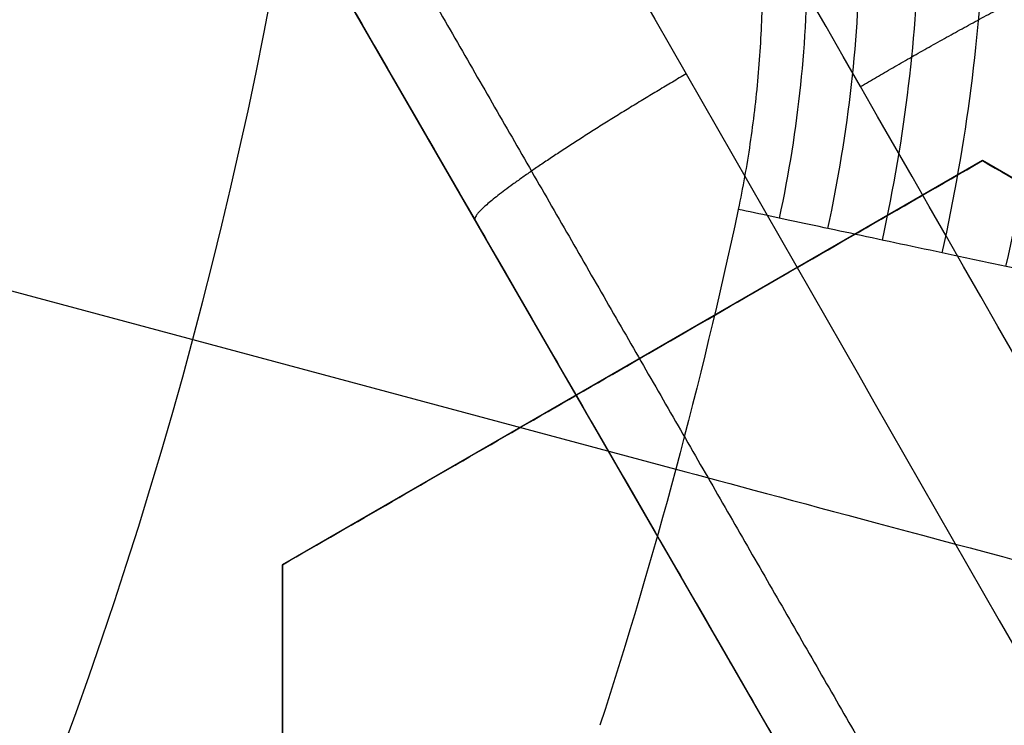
# Model space of a CAD drawing. Header units: centimetres. Extents: x -11.4 to 11.4, y -26.1 to 0.
# Tile 517 of 656: x -6.9005 to -6.8667, y -23.8049 to -23.7807. Entities that reach past the tile are written whole.
import ezdxf

# ---------------------------------------------------------------- set-up
doc = ezdxf.new("R2010")
doc.units = ezdxf.units.CM
doc.layers.add('Default', color=7, linetype='Continuous', true_color=0x000000)

msp = doc.modelspace()

# ---------------------------------------------------------------- linework, layer by layer
at = {"layer": 'Default'}
for p, q in [((-6.867595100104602, -23.81749999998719, -4.5324960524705), (-6.899349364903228, -23.76249999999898, -4.5324960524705)), ((-6.867500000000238, -23.78550704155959, -3.1622581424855), (-6.8915, -23.79936344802, -3.1622581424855)), ((-6.84350000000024, -23.79936344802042, -3.1706857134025), (-6.8675, -23.78550704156, -3.1706857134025)), ((-6.911135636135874, -23.78720859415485, -3.287500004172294), (-6.87801381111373, -23.79608356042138, -3.238528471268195)), ((-6.883489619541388, -23.78996988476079, -4.547589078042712), (-6.883489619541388, -23.78996988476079, -4.515)), ((-6.879500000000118, -23.7924352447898, -3.188766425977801), (-6.879500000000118, -23.7924352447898, -3.135557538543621)), ((-6.891500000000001, -23.79936344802, -3.160497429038), (-6.891500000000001, -23.82707626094, -3.160497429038))]:
    msp.add_line(p, q, dxfattribs=at)
at = {"layer": 'Default', "extrusion": (0, 0, -1)}
for centre, radius, start, end in [((7.050000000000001, -23.75, 3), 0.9, 90, 270), ((7.050000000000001, -23.75, 3.789997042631), 0.8999999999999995, 90, 270), ((7.050000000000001, -23.75, 4.600000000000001), 0.8550000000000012, 90, 270), ((7.050000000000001, -23.75, 3.05), 0.5999999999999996, 90, 270), ((7.050000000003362, -23.75000000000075, 3.2875), 0.1937629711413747, 173.838548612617, 216.1614513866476), ((7.050000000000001, -23.75, 4.27), 0.8250000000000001, 180, 0), ((7.050000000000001, -23.75, 4.48), 0.82, 180, 0), ((7.050000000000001, -23.75, 4.455), 0.7950000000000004, 180, 0), ((7.050000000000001, -23.75, 4.32), 0.7825000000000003, 180, 0), ((7.050000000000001, -23.75, 4.455), 0.7825000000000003, 180, 0), ((7.050000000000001, -23.75, 4.345000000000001), 0.7575000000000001, 180, 0), ((7.050000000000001, -23.75, 3.2675), 0.6775000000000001, 180, 0), ((7.050000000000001, -23.75, 3.2775), 0.6774999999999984, 180, 0), ((7.050000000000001, -23.75, 3.25), 0.6724999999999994, 180, 0), ((7.050000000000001, -23.75, 3.25), 0.6367740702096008, 180, 0), ((7.050000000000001, -23.75, 3.269019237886), 0.6125, 180, 0), ((7.050000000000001, -23.75, 3.255), 0.6075000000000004, 180, 0), ((7.050000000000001, -23.75, 4.670980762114), 0.6075, 180, 0), ((7.050000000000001, -23.75, 4.69), 0.6075000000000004, 180, 0), ((7.050000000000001, -23.75, 3.255), 0.55, 180, 0), ((7.050000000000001, -23.75, 3.263395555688), 0.5499999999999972, 180, 0), ((7.050000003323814, -23.74999999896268, 3.238528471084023), 0.1780532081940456, 192.0519351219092, 197.9480649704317)]:
    msp.add_arc(centre, radius, start, end, dxfattribs=at)
at = {"layer": 'Default'}
for centre, radius, start, end in [((-7.050000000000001, -23.75, -4.6), 0.8550000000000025, 270, 90), ((-7.050000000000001, -23.75, -4.27), 0.835, 270, 90), ((-7.050000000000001, -23.75, -4.58), 0.8349999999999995, 270, 90), ((-7.050000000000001, -23.75, -4.425000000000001), 0.8349999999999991, 270, 90), ((-7.050000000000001, -23.75, -3.1), 0.775, 270, 90), ((-7.050000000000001, -23.75, -3.5986250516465), 0.7749999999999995, 270, 90), ((-7.050000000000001, -23.75, -3), 0.6000000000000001, 270, 90), ((-7.050000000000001, -23.75, -3.1), 0.6000000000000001, 270, 90), ((-7.050000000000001, -23.75, -3.25875), 0.2138939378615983, 328.3641007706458, 1.635899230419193), ((-7.050000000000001, -23.75, -3.263014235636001), 0.1609080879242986, 329.6690604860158, 0.3477258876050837), ((-7.050000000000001, -23.75, -4.295000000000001), 0.8250000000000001, 180, 0), ((-7.050000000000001, -23.75, -4.282500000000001), 0.8249999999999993, 180, 0), ((-7.050000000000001, -23.75, -4.32), 0.8, 180, 0), ((-7.050000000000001, -23.75, -4.43), 0.7575000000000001, 180, 0), ((-7.050000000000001, -23.75, -4.3875), 0.7574999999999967, 180, 0), ((-7.050000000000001, -23.75, -3.98), 0.75, 180, 0), ((-7.050000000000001, -23.75, -3.2425), 0.75, 180, 0), ((-7.050000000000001, -23.75, -3.2425), 0.7025000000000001, 180, 0), ((-7.050000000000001, -23.75, -3.2875), 0.6775000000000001, 180, 0), ((-7.050000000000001, -23.75, -3.2875), 0.6725, 180, 0), ((-7.050000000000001, -23.75, -3.26875), 0.6724999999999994, 180, 0), ((-7.050000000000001, -23.75, -4.66), 0.67, 180, 0), ((-7.050000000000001, -23.75, -4.69), 0.6400000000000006, 180, 0), ((-7.050000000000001, -23.75, -3.25), 0.636774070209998, 180, 0), ((-7.050000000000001, -23.75, -3.2875), 0.6231698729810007, 180, 0), ((-7.050000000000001, -23.75, -3.2875), 0.6075, 180, 0), ((-7.050000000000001, -23.75, -3.27125), 0.6074999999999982, 180, 0), ((-7.050000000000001, -23.75, -4.680490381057), 0.6074999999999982, 180, 0), ((-7.050000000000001, -23.75, -3.271791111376), 0.55, 180, 0), ((-7.050000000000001, -23.75, -4.161274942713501), 0.7750000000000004, 274.5305254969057, 0)]:
    msp.add_arc(centre, radius, start, end, dxfattribs=at)
at = {"layer": 'Default', "extrusion": (-1.379856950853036e-06, 1.386659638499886e-16, 0.9999999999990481)}
msp.add_arc((-7.050003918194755, -23.75, -3.984869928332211), 0.7584484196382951, 252.0001242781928, 0, dxfattribs=at)
at = {"layer": 'Default', "extrusion": (0.2588190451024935, 0.9659258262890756, 0)}
msp.add_arc((0.4683885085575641, -3.25, -24.76541264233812), 0.02, 35.00000001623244, 90.00000000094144, dxfattribs=at)
at = {"layer": 'Default'}
for points, degree in [([(-7.050000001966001, -22.85000591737, -4.579994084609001), (-7.038829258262, -22.85000591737, -4.579994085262), (-7.016470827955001, -22.85041309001, -4.57996809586), (-6.982913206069, -22.85229470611, -4.579978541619), (-6.949430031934, -22.85542554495, -4.579975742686), (-6.916038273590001, -22.85981313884, -4.579976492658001), (-6.882816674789, -22.86545048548, -4.579976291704), (-6.849855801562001, -22.87232107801, -4.579976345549), (-6.817154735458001, -22.88042458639, -4.579976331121), (-6.784792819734, -22.88974261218, -4.579976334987), (-6.752822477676, -22.90025696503, -4.579976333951), (-6.721248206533, -22.91196643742, -4.579976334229), (-6.690138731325, -22.92484687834, -4.579976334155), (-6.659531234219, -22.93888214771, -4.579976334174), (-6.629466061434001, -22.95405467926, -4.579976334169), (-6.60000794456, -22.97033040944, -4.579976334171), (-6.571170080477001, -22.98770094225, -4.57997633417), (-6.542992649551, -23.00614419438, -4.57997633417), (-6.515530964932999, -23.02562391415, -4.57997633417), (-6.488811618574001, -23.04612101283, -4.57997633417), (-6.462881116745, -23.06760056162, -4.57997633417), (-6.437786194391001, -23.09002131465, -4.57997633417), (-6.413531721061, -23.11337910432, -4.57997633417), (-6.390166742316, -23.13762926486, -4.57997633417), (-6.367728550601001, -23.1627320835, -4.57997633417), (-6.346240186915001, -23.18866229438, -4.57997633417), (-6.325745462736, -23.21536660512, -4.57997633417), (-6.306266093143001, -23.24281397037, -4.57997633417), (-6.287815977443, -23.27098694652, -4.57997633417), (-6.270435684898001, -23.29982524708, -4.57997633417), (-6.254144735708, -23.32929531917, -4.57997633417), (-6.238966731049, -23.35935601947, -4.57997633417), (-6.22493234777, -23.3899431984, -4.57997633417), (-6.212045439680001, -23.4210469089, -4.57997633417), (-6.200328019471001, -23.4526190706, -4.57997633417), (-6.189801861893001, -23.48460021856, -4.57997633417), (-6.180477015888, -23.5169596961, -4.57997633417), (-6.172370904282, -23.54963853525, -4.57997633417), (-6.165495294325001, -23.58258113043, -4.57997633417), (-6.159852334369, -23.61577939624, -4.57997633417), (-6.155455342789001, -23.64916502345, -4.57997633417), (-6.152310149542, -23.68268801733, -4.57997633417), (-6.150420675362, -23.71631200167, -4.57997633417), (-6.149790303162, -23.74996560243, -4.57997633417), (-6.150418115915, -23.78361971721, -4.57997633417), (-6.152305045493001, -23.81724384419, -4.57997633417), (-6.155447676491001, -23.85076694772, -4.57997633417), (-6.159842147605, -23.884153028, -4.57997633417), (-6.165482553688, -23.91735152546, -4.57997633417), (-6.172355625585, -23.95029454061, -4.57997633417), (-6.180459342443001, -23.98297436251, -4.57997633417), (-6.189781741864, -24.01533455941, -4.57997633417), (-6.200305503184, -24.0473165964, -4.57997633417), (-6.212020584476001, -24.07888976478, -4.57997633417), (-6.224905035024, -24.10999420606, -4.57997633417), (-6.238937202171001, -24.14058267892, -4.57997633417), (-6.254113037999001, -24.170644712, -4.57997633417), (-6.270401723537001, -24.20011593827, -4.57997633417), (-6.287779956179, -24.2289557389, -4.57997633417), (-6.306227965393, -24.25713010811, -4.57997633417), (-6.325705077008, -24.28457868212, -4.57997633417), (-6.346198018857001, -24.3112848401, -4.57997633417), (-6.367684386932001, -24.33721659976, -4.57997633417), (-6.390120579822, -24.3623209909, -4.57997633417), (-6.413483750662, -24.38657293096, -4.57997633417), (-6.437736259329, -24.40993235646, -4.57997633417), (-6.462829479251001, -24.4323550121, -4.57997633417), (-6.488758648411, -24.45383675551, -4.57997633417), (-6.515476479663, -24.47433588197, -4.57997633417), (-6.542936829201, -24.49381775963, -4.57997633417), (-6.571112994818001, -24.51226319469, -4.57997633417), (-6.599949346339, -24.52963576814, -4.579976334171), (-6.629406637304, -24.54591392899, -4.579976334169), (-6.659470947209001, -24.56108882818, -4.579976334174), (-6.690077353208, -24.57512635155, -4.579976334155), (-6.721186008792, -24.58800916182, -4.579976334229), (-6.752759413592, -24.59972097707, -4.579976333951), (-6.784729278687, -24.61023780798, -4.579976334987), (-6.817091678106, -24.61955853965, -4.579976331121), (-6.849792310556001, -24.62766442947, -4.579976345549), (-6.88275073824, -24.63453701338, -4.579976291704), (-6.915969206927, -24.64017644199, -4.579976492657), (-6.949361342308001, -24.64456678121, -4.579975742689), (-6.982852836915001, -24.64770094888, -4.579978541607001), (-7.016430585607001, -24.64958576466, -4.579968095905), (-7.038814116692, -24.64999408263, -4.579994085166), (-7.049999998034, -24.64999408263, -4.579994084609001)], 3), ([(-7.050000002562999, -22.87000771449, -4.599992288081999), (-7.038929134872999, -22.87000771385, -4.599992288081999), (-7.016824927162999, -22.87044777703, -4.600003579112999), (-6.983759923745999, -22.87231003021, -4.599999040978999), (-6.950849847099, -22.8754191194, -4.600000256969), (-6.918072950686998, -22.87975909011, -4.599999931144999), (-6.885477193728, -22.88532902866, -4.600000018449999), (-6.853104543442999, -22.89212084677, -4.599999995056), (-6.820976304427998, -22.90013377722, -4.600000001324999), (-6.789232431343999, -22.90933233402, -4.599999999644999), (-6.757976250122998, -22.91967364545, -4.600000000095), (-6.727177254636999, -22.93115663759, -4.599999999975), (-6.696849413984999, -22.94377187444, -4.600000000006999), (-6.666982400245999, -22.95752443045, -4.599999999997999), (-6.637633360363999, -22.97239239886, -4.6), (-6.608880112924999, -22.98833558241, -4.6), (-6.580743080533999, -23.00534064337, -4.6), (-6.553257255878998, -23.02338719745, -4.6), (-6.526470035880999, -23.04244368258, -4.6), (-6.500404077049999, -23.06249428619, -4.6), (-6.475109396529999, -23.08350162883, -4.6), (-6.450633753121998, -23.10542314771, -4.6), (-6.426981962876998, -23.12825403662, -4.6), (-6.404200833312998, -23.15195089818, -4.6), (-6.382323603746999, -23.17647785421, -4.6), (-6.361371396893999, -23.20181201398, -4.6), (-6.341387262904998, -23.22790124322, -4.6), (-6.322391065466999, -23.25471754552, -4.6), (-6.304398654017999, -23.28224122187, -4.6), (-6.287450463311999, -23.31041192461, -4.6), (-6.271564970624, -23.33919764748, -4.6), (-6.256764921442, -23.36855872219, -4.6), (-6.243080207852, -23.39843256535, -4.6), (-6.2305142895, -23.42881031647, -4.6), (-6.219089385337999, -23.45964319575, -4.6), (-6.208826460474, -23.4908734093, -4.6), (-6.199734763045, -23.52247268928, -4.6), (-6.191831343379, -23.55438357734, -4.6), (-6.185127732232, -23.58655183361, -4.6), (-6.179626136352, -23.61896932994, -4.6), (-6.175339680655, -23.65156823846, -4.6), (-6.172273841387, -23.68430056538, -4.6), (-6.170432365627, -23.71713212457, -4.6), (-6.169818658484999, -23.74999277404, -4.6), (-6.170431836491, -23.78285372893, -4.6), (-6.172272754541, -23.81568473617, -4.6), (-6.17533790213, -23.84841578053, -4.6), (-6.179623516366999, -23.88101313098, -4.6), (-6.185124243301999, -23.91342969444, -4.6), (-6.191827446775, -23.94559951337, -4.6), (-6.199731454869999, -23.97751522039, -4.6), (-6.208824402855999, -24.00912015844, -4.6), (-6.219088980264, -24.04035585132, -4.6), (-6.230515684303, -24.07119339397, -4.6), (-6.243083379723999, -24.10157483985, -4.6), (-6.256770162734, -24.13145229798, -4.6), (-6.271572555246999, -24.16081683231, -4.6), (-6.287460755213, -24.18960605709, -4.6), (-6.304412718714, -24.21778133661, -4.6), (-6.322408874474, -24.24530870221, -4.6), (-6.341407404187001, -24.27212610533, -4.6), (-6.361391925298, -24.29821371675, -4.6), (-6.382342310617, -24.32354381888, -4.6), (-6.404216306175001, -24.34806569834, -4.6), (-6.426994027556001, -24.37175796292, -4.6), (-6.450643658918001, -24.39458604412, -4.6), (-6.475121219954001, -24.41650866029, -4.6), (-6.500422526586, -24.43752061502, -4.6), (-6.526496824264, -24.45757628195, -4.6), (-6.553291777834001, -24.47663651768, -4.6), (-6.580784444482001, -24.49468551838, -4.6), (-6.608928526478, -24.51169257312, -4.6), (-6.637691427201, -24.52763854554, -4.6), (-6.667051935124, -24.54250933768, -4.599999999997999), (-6.696931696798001, -24.55626435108, -4.600000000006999), (-6.727274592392, -24.56888192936, -4.599999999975), (-6.758087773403, -24.58036572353, -4.600000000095), (-6.789353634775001, -24.59070531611, -4.599999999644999), (-6.821099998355, -24.59989952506, -4.600000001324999), (-6.853227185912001, -24.60790727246, -4.599999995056), (-6.885602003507, -24.61469476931, -4.600000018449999), (-6.918204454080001, -24.62026089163, -4.599999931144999), (-6.950981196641, -24.6245956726, -4.600000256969), (-6.983876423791, -24.62769844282, -4.599999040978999), (-7.01690332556, -24.62955448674, -4.600003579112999), (-7.038958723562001, -24.62999228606, -4.599992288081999), (-7.049999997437, -24.62999228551, -4.599992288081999)], 3), ([(-7.050000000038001, -22.97338343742, -4.211616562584), (-7.040034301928, -22.97326068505, -4.211739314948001), (-7.0200716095, -22.97339655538, -4.211987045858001), (-6.990068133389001, -22.97475443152, -4.212364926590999), (-6.960077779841, -22.97727194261, -4.212748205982), (-6.930172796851, -22.98094910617, -4.213135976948), (-6.900463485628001, -22.98577184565, -4.213526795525), (-6.870960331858, -22.99173644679, -4.213920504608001), (-6.841728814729, -22.9988285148, -4.21431621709), (-6.812767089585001, -23.00704882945, -4.214713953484), (-6.784149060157, -23.01637813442, -4.215112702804), (-6.755903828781, -23.0268065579, -4.215512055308), (-6.728083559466, -23.03831624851, -4.215911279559), (-6.700785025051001, -23.0508628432, -4.216308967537), (-6.673979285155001, -23.06445271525, -4.216705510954), (-6.647535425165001, -23.07916987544, -4.21710293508), (-6.621903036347, -23.09477466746, -4.217494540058), (-6.598251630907, -23.11044028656, -4.217861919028), (-6.577686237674, -23.12510785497, -4.218186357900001), (-6.559354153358, -23.13903749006, -4.21847964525), (-6.54189295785, -23.15310658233, -4.218762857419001), (-6.524518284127, -23.16795465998, -4.219048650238), (-6.507527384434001, -23.18336335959, -4.2193327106), (-6.491033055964, -23.19923462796, -4.219611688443), (-6.475328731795, -23.21524076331, -4.219887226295), (-6.459818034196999, -23.23196178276, -4.220170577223), (-6.443392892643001, -23.25075472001, -4.220483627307), (-6.425759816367, -23.27235681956, -4.220836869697), (-6.407902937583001, -23.29596432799, -4.221215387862), (-6.390537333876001, -23.320853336, -4.221606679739), (-6.374163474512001, -23.34636627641, -4.22200017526), (-6.358774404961, -23.37250001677, -4.222395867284), (-6.344394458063, -23.39922104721, -4.222793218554), (-6.331054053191, -23.42647417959, -4.223191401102), (-6.318782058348, -23.45419617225, -4.223589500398), (-6.307584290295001, -23.4823692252, -4.223987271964), (-6.297472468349, -23.51096694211, -4.224384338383), (-6.288462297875, -23.53995216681, -4.224780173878), (-6.280576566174, -23.56925476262, -4.22517382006), (-6.273829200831, -23.59881391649, -4.225564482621), (-6.268224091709, -23.62860184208, -4.225951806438), (-6.263764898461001, -23.65860388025, -4.226335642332), (-6.260461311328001, -23.68877269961, -4.226715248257), (-6.258320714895, -23.71905055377, -4.227090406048), (-6.257345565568, -23.74942073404, -4.227459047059), (-6.257541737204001, -23.78002186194, -4.227829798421), (-6.258911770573, -23.81056761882, -4.228207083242), (-6.261454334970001, -23.84105143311, -4.228588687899), (-6.265161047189, -23.87138087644, -4.228974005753), (-6.270024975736, -23.90153190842, -4.229362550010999), (-6.276045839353, -23.9314946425, -4.229754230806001), (-6.283206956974, -23.96118644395, -4.230147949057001), (-6.291506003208, -23.99059835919, -4.230543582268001), (-6.300922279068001, -24.01965553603, -4.230940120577), (-6.311447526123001, -24.04833621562, -4.23133725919), (-6.323068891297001, -24.07660058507, -4.231734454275), (-6.335758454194, -24.10438344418, -4.232130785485), (-6.349513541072, -24.13167755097, -4.232526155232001), (-6.364293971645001, -24.15840378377, -4.232919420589), (-6.380099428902, -24.18456209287, -4.233310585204), (-6.396889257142, -24.21008352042, -4.23369863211), (-6.414649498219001, -24.23494853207, -4.2340832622), (-6.433349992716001, -24.25911283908, -4.234463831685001), (-6.452961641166, -24.28254236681, -4.234839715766), (-6.473558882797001, -24.30531097, -4.235212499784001), (-6.49503825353, -24.32728630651, -4.23557888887), (-6.517395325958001, -24.34847618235, -4.235952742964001), (-6.540529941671, -24.36877856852, -4.236330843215), (-6.564422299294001, -24.3881804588, -4.236713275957), (-6.589045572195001, -24.40665840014, -4.237099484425), (-6.614348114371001, -24.42417454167, -4.237488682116), (-6.640315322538, -24.44071804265, -4.237880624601), (-6.666876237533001, -24.45624449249, -4.238274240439), (-6.694029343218, -24.47075331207, -4.238669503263), (-6.721707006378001, -24.48420741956, -4.239065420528), (-6.749886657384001, -24.49659654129, -4.239461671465), (-6.778516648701, -24.50789701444, -4.239857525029), (-6.807545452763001, -24.51809033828, -4.240252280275), (-6.836977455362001, -24.52717647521, -4.240645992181), (-6.866748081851, -24.53513189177, -4.241037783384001), (-6.896791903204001, -24.54193893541, -4.241426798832), (-6.927035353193, -24.54758431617, -4.241812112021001), (-6.957482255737, -24.55207143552, -4.242193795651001), (-6.988153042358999, -24.55539777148, -4.242572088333), (-7.019001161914, -24.55754929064, -4.242946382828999), (-7.039657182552, -24.55819289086, -4.243192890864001), (-7.050000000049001, -24.5583152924, -4.243315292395)], 3), ([(-7.050000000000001, -24.525, -4.097250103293), (-7.040059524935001, -24.525, -4.097056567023), (-7.020176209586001, -24.52461734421, -4.096666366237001), (-6.990398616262, -24.52289677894, -4.096072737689), (-6.960681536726, -24.52002887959, -4.095471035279), (-6.93109326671, -24.51601765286, -4.094862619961), (-6.901708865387, -24.51087533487, -4.094249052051), (-6.872544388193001, -24.5046065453, -4.09363068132), (-6.843642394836, -24.49722044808, -4.093008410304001), (-6.815018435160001, -24.48871913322, -4.0923825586), (-6.786746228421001, -24.47912222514, -4.091754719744), (-6.758891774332, -24.4684549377, -4.091126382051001), (-6.731464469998, -24.45672251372, -4.090497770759), (-6.704505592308, -24.44394203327, -4.089869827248), (-6.67803608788, -24.43012136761, -4.089243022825), (-6.652126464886, -24.41529568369, -4.088619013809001), (-6.626828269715, -24.3994976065, -4.087999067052), (-6.602153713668, -24.38273637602, -4.0873834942), (-6.578133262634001, -24.3650315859, -4.086773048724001), (-6.554796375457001, -24.34640201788, -4.086168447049), (-6.532209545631, -24.32690110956, -4.085571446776), (-6.510389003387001, -24.3065441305, -4.084982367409), (-6.489390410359, -24.28538619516, -4.084403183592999), (-6.469190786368, -24.26340330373, -4.083811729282), (-6.449850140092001, -24.24065475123, -4.083213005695), (-6.431412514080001, -24.21719494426, -4.082607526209), (-6.413897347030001, -24.19305176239, -4.081996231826), (-6.397322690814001, -24.16825132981, -4.081379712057), (-6.381698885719, -24.14280524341, -4.08075829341), (-6.367066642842, -24.11677498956, -4.08013349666), (-6.353463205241, -24.0902319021, -4.079507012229), (-6.340892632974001, -24.06319079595, -4.078879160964), (-6.329354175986, -24.03564384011, -4.078249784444), (-6.318873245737, -24.00763676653, -4.077619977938), (-6.309493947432, -23.97928509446, -4.076992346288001), (-6.30125860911, -23.95075631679, -4.07637049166), (-6.294105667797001, -23.92190387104, -4.075751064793), (-6.287919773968, -23.89202918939, -4.075119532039), (-6.282925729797, -23.8619255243, -4.074493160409), (-6.27922777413, -23.83252088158, -4.073890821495), (-6.276803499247, -23.80502748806, -4.073336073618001), (-6.275387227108, -23.77883524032, -4.072814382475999), (-6.274846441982, -23.7520817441, -4.072290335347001), (-6.27524316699, -23.72509774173, -4.071763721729), (-6.276580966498, -23.69814539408, -4.071227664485), (-6.278824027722, -23.67162969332, -4.070693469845), (-6.281923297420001, -23.64546667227, -4.070159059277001), (-6.286213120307, -23.61756303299, -4.069581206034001), (-6.291882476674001, -23.58816071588, -4.068963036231), (-6.298864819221, -23.55833921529, -4.068326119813), (-6.306953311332, -23.52908125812, -4.067691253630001), (-6.315942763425, -23.50084682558, -4.067069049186), (-6.32605741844, -23.47281764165, -4.066441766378), (-6.33729162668, -23.44508928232, -4.065811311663), (-6.349584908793, -23.41782536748, -4.065181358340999), (-6.362822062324, -23.39124745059, -4.064557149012), (-6.37709700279, -23.36512302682, -4.063933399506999), (-6.392790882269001, -23.33888569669, -4.063296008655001), (-6.409455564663, -23.31338657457, -4.062665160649), (-6.426553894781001, -23.2893367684, -4.062059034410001), (-6.443232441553, -23.26761872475, -4.061501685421), (-6.459897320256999, -23.24737082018, -4.060973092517), (-6.477614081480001, -23.22727445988, -4.060438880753), (-6.496156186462, -23.20766698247, -4.059907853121), (-6.51534924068, -23.18873946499, -4.059383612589), (-6.534885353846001, -23.17076718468, -4.058857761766), (-6.55491030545, -23.15354506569, -4.058329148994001), (-6.577115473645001, -23.13575777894, -4.057753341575), (-6.601253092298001, -23.11789125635, -4.057139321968), (-6.626598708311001, -23.10063985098, -4.056506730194), (-6.652285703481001, -23.08460866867, -4.055877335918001), (-6.677996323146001, -23.06990393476, -4.055258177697), (-6.704396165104, -23.05611215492, -4.054632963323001), (-6.731394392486, -23.04330809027, -4.054004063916), (-6.758888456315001, -23.03154563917, -4.053373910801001), (-6.786758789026, -23.02087354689, -4.052745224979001), (-6.814990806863, -23.01129023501, -4.052118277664), (-6.843596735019, -23.00279199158, -4.051492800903), (-6.872529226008, -22.99539659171, -4.050869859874), (-6.901712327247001, -22.98912386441, -4.050251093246), (-6.931093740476, -22.98398257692, -4.049637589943), (-6.96064747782, -22.97997545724, -4.049029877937), (-6.990359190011, -22.97710596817, -4.048428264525), (-7.020171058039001, -22.97538252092, -4.047833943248), (-7.040058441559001, -22.975, -4.047443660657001), (-7.050000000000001, -22.975, -4.047250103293)], 3), ([(-6.859849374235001, -23.79059794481, -3.23), (-6.859566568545, -23.78938232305, -3.23), (-6.859046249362, -23.78693165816, -3.230077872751), (-6.858406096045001, -23.7832147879, -3.23043116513), (-6.857908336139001, -23.77946239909, -3.231024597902), (-6.857556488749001, -23.77568420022, -3.231862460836), (-6.857354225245, -23.77189050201, -3.232949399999), (-6.857305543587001, -23.76809380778, -3.234289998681), (-6.857414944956, -23.76430874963, -3.235888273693), (-6.857687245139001, -23.76055296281, -3.237746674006), (-6.858125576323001, -23.75684447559, -3.239867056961), (-6.858731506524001, -23.753201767, -3.242251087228), (-6.859506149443, -23.74964593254, -3.244898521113), (-6.860449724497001, -23.74620134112, -3.247805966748), (-6.861558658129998, -23.7429005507, -3.250960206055), (-6.862826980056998, -23.73977116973, -3.254347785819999), (-6.864250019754, -23.73683243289, -3.257962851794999), (-6.865821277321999, -23.73410988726, -3.261791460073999), (-6.8675258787, -23.73163525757, -3.265806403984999), (-6.869344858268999, -23.72943758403, -3.269974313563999), (-6.871258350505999, -23.72753993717, -3.27425968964), (-6.873246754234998, -23.72595818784, -3.278630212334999), (-6.875290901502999, -23.72470418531, -3.283052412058), (-6.876674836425, -23.72409038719, -3.286017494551), (-6.877373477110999, -23.72383917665, -3.287500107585)], 3), ([(-7.284376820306, -24.47132328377, -4.08487124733), (-7.275129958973, -24.47432771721, -4.08467450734), (-7.256502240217, -24.47999379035, -4.084279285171), (-7.228233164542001, -24.48740302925, -4.083673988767), (-7.199695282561, -24.4937221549, -4.083063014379), (-7.170950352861, -24.49893351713, -4.082450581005), (-7.142070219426, -24.50302896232, -4.081839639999), (-7.113086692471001, -24.50600890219, -4.081231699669), (-7.083987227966, -24.50787542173, -4.080626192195), (-7.054794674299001, -24.50862224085, -4.080020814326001), (-7.025604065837, -24.50824467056, -4.079414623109), (-6.996471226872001, -24.50674620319, -4.07880623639), (-6.967390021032, -24.50412639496, -4.078193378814), (-6.938390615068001, -24.50038313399, -4.07757566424), (-6.909554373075, -24.49552418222, -4.076955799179), (-6.880943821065, -24.4895612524, -4.076335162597), (-6.852611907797, -24.48250807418, -4.075714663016), (-6.82460973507, -24.47438156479, -4.07509489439), (-6.796967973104, -24.46519493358, -4.074477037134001), (-6.76971234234, -24.45495936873, -4.073862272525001), (-6.742868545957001, -24.44368528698, -4.073252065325), (-6.716466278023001, -24.43138435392, -4.072644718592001), (-6.690533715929, -24.41806728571, -4.07203777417), (-6.66511300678, -24.40375237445, -4.071429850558), (-6.640262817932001, -24.38847103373, -4.070820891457), (-6.616038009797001, -24.37225916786, -4.070210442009), (-6.59245703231, -24.35513137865, -4.069599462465), (-6.569542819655, -24.33710381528, -4.068989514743), (-6.547315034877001, -24.31818871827, -4.068382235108), (-6.525815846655, -24.29841752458, -4.067776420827), (-6.505095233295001, -24.27783453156, -4.067170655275), (-6.485201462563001, -24.25649023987, -4.066563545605), (-6.466158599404, -24.2344163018, -4.065953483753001), (-6.447954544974, -24.21159719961, -4.065338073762), (-6.43062973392, -24.18807690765, -4.064719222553), (-6.414219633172, -24.16390133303, -4.064098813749), (-6.398750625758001, -24.13910837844, -4.06347810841), (-6.384247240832, -24.11373648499, -4.06285779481), (-6.370740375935, -24.08784123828, -4.062238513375), (-6.358255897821, -24.06147994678, -4.061620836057), (-6.34680316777, -24.03468147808, -4.061006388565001), (-6.336391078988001, -24.00747164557, -4.060397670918), (-6.327023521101, -23.97985970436, -4.059791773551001), (-6.318706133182, -23.95184287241, -4.059184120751), (-6.311478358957, -23.92353935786, -4.058574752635), (-6.305357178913, -23.89503978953, -4.057963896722), (-6.30033412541, -23.8663223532, -4.057352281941), (-6.296417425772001, -23.8374248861, -4.056741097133), (-6.293614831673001, -23.80840448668, -4.056132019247), (-6.291927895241, -23.77928390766, -4.055524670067), (-6.291549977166, -23.75976995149, -4.055117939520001), (-6.291549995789, -23.74999942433, -4.054914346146)], 3), ([(-6.852844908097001, -23.81585863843, -4.561102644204), (-6.865385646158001, -23.79395866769, -4.559040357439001), (-6.877958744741, -23.7720021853, -4.557174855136), (-6.890558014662, -23.75, -4.555507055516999)], 3), ([(-6.877698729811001, -23.75, -4.515), (-6.861573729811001, -23.77792931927, -4.515), (-6.845448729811, -23.80585863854, -4.515)], 2), ([(-6.877698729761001, -23.75, -4.545979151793), (-6.866928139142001, -23.76865521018, -4.547430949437), (-6.85617687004, -23.7872769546, -4.549026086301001), (-6.845448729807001, -23.80585863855, -4.550763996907)], 3), ([(-6.894852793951, -23.7525, -4.554946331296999), (-6.883377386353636, -23.77253957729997, -4.55642375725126), (-6.871923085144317, -23.79254229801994, -4.558065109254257), (-6.860494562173, -23.81250000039, -4.559869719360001)], 3), ([(-6.867595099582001, -23.81749999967, -4.549992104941), (-6.878170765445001, -23.79918240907, -4.548322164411), (-6.888768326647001, -23.78082689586, -4.546790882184), (-6.899384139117, -23.7624397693, -4.54539878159)], 3), ([(-6.867595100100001, -23.8175, -4.515), (-6.8834722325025, -23.79, -4.515), (-6.899349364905, -23.7625, -4.515)], 2), ([(-6.8915, -23.79936344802, -3.18523871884), (-6.889019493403, -23.79793132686, -3.185945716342), (-6.883934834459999, -23.79499569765, -3.187424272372), (-6.875988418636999, -23.79040783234, -3.189822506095), (-6.870376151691, -23.78716758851, -3.191574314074), (-6.867499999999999, -23.78550704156, -3.192486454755)], 3), ([(-6.8915, -23.79936344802, -3.132029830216), (-6.889009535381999, -23.7979255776, -3.132739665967), (-6.883911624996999, -23.79498229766, -3.134222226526), (-6.875963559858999, -23.79039348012, -3.136621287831), (-6.870365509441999, -23.7871614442, -3.138368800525), (-6.867499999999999, -23.78550704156, -3.139277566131)], 3), ([(-6.867499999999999, -23.78550704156, -3.139277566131), (-6.867499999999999, -23.78550704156, -3.165882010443), (-6.867499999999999, -23.78550704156, -3.192486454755)], 2), ([(-6.867499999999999, -23.78550704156, -3.192486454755), (-6.865140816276, -23.78686911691, -3.193424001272), (-6.860217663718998, -23.78971150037, -3.195385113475), (-6.852246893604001, -23.79431342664, -3.198575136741), (-6.846486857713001, -23.79763898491, -3.200890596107), (-6.843500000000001, -23.79936344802, -3.202093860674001)], 3), ([(-6.867499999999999, -23.78550704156, -3.139277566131), (-6.865148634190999, -23.78686460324, -3.140212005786), (-6.860235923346, -23.78970095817, -3.142168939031), (-6.852267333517, -23.79430162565, -3.145358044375), (-6.846495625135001, -23.79763392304, -3.147678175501), (-6.843500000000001, -23.79936344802, -3.14888497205)], 3), ([(-6.859849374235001, -23.79059794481, -3.23), (-6.860474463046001, -23.7904647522, -3.23000000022), (-6.861724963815, -23.79019781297, -3.230061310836), (-6.863585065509, -23.78980090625, -3.23033683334), (-6.865411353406, -23.78941102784, -3.230793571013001), (-6.867186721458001, -23.78903192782, -3.231427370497), (-6.868894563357, -23.7886670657, -3.232232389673), (-6.870519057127, -23.78832001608, -3.23320117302), (-6.87204515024, -23.78799410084, -3.234324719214), (-6.873458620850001, -23.78769225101, -3.23559249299), (-6.874746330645, -23.78741736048, -3.236992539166), (-6.875512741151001, -23.7872535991, -3.238004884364), (-6.875871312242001, -23.7871771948, -3.238528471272)], 3), ([(-6.8915, -23.79936344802, -3.18523871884), (-6.8915, -23.79936344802, -3.158634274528), (-6.8915, -23.79936344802, -3.132029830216)], 2), ([(-6.8915, -23.82707626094, -3.18896502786), (-6.8915, -23.8247495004, -3.188594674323), (-6.8915, -23.82010658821, -3.187882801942), (-6.8915, -23.8131798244, -3.186905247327), (-6.8915, -23.80627150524, -3.186018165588), (-6.8915, -23.8016655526, -3.185487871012), (-6.8915, -23.79936344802, -3.18523871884)], 3), ([(-6.8915, -23.82707626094, -3.135756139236), (-6.8915, -23.82474562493, -3.135385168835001), (-6.8915, -23.82009695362, -3.134672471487), (-6.8915, -23.81316780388, -3.13369473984), (-6.8915, -23.8062626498, -3.132808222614), (-6.8915, -23.80166203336, -3.132278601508), (-6.8915, -23.79936344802, -3.132029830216)], 3)]:
    msp.add_open_spline(points, degree=degree, dxfattribs=at)
for points, knots in [([(-6.478173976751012, -23.20173285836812, -4.270000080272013), (-6.482021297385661, -23.19772033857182, -4.269893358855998), (-6.494769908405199, -23.18470228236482, -4.269544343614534), (-6.517131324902, -23.163383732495, -4.268952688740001), (-6.555874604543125, -23.12985687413, -4.267949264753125), (-6.607799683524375, -23.091156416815, -4.2666554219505), (-6.675054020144, -23.05066959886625, -4.265054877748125), (-6.7463420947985, -23.016890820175, -4.263430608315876), (-6.820635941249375, -22.99036875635, -4.261806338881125), (-6.896820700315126, -22.971442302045, -4.260205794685), (-6.960902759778, -22.962091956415, -4.258911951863), (-7.012005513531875, -22.95840408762, -4.257908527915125), (-7.0500054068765, -22.95749735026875, -4.257180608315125), (-7.088005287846, -22.95840460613, -4.2564526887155), (-7.139107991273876, -22.96209317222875, -4.255449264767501), (-7.203189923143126, -22.97144439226, -4.254155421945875), (-7.279374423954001, -22.99037188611, -4.2525548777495), (-7.353667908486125, -23.01689496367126, -4.250930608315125), (-7.424955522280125, -23.05067471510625, -4.249306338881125), (-7.492209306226, -23.09116245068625, -4.247705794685), (-7.5441338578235, -23.129863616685, -4.246411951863), (-7.582876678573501, -23.16339100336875, -4.245408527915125), (-7.610387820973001, -23.189619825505, -4.244680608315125), (-7.6366162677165, -23.2171313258, -4.243952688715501), (-7.670143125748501, -23.25587460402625, -4.2429492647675), (-7.708843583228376, -23.3077996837, -4.241655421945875), (-7.74933040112, -23.375054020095, -4.2400548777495), (-7.783109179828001, -23.44634209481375, -4.238430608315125), (-7.8096312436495, -23.520635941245, -4.236806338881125), (-7.8285576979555, -23.596820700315, -4.235205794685), (-7.837908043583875, -23.66090275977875, -4.233911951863), (-7.8415959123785, -23.71200551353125, -4.232908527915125), (-7.842502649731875, -23.750005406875, -4.232180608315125), (-7.8415953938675, -23.78800528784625, -4.2314526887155), (-7.837906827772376, -23.839107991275, -4.2304492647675), (-7.828555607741, -23.90318992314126, -4.229155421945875), (-7.814564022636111, -23.95950704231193, -4.227972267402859), (-7.80500461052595, -23.98996202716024, -4.227316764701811), (-7.803236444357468, -23.99538910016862, -4.227199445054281)], [9.27219242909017, 9.27219242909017, 9.27219242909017, 9.27219242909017, 9.448947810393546, 9.852123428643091, 10.25529904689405, 11.06165028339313, 11.86800151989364, 12.67435275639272, 13.48070399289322, 14.28705522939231, 15.09340646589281, 15.49658208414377, 15.89975770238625, 16.30293332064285, 16.70610893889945, 17.51246017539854, 18.31881141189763, 19.12516264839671, 19.9315138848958, 20.73786512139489, 21.54421635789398, 21.94739197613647, 22.35056759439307, 22.75374321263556, 23.15691883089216, 23.96327006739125, 24.76962130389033, 25.57597254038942, 26.38232377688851, 27.18867501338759, 27.99502624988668, 28.39820186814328, 28.80137748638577, 29.20455310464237, 29.60772872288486, 30.41407995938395, 31.22043119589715, 31.39594200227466, 31.39594200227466, 31.39594200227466, 31.39594200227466]), ([(-6.88181891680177, -23.72303735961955, -3.287500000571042), (-6.880028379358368, -23.72366101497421, -3.283838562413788), (-6.876574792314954, -23.72553908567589, -3.27673486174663), (-6.871796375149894, -23.73016001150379, -3.266655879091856), (-6.868223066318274, -23.73537918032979, -3.25879681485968), (-6.865732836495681, -23.74033187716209, -3.252989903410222), (-6.864059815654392, -23.744429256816, -3.24887654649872), (-6.862602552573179, -23.74895900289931, -3.245005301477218), (-6.86100563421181, -23.75557561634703, -3.24023645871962), (-6.859763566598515, -23.76477605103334, -3.235193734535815), (-6.859815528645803, -23.77696734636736, -3.231141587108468), (-6.861107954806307, -23.78566277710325, -3.230128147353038), (-6.862130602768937, -23.79011089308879, -3.230136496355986)], [0.01054538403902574, 0.01054538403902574, 0.01054538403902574, 0.01054538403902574, 0.1376284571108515, 0.2655602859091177, 0.3934921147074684, 0.4574580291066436, 0.521423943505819, 0.5853898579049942, 0.6493557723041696, 0.7772876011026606, 0.9052194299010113, 1.033151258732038, 1.033151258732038, 1.033151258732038, 1.033151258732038]), ([(-6.885520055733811, -23.72349051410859, -3.285062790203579), (-6.883652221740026, -23.7242367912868, -3.281467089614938), (-6.88006631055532, -23.72633216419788, -3.274561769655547), (-6.875112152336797, -23.73117502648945, -3.264883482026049), (-6.871404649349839, -23.7364661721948, -3.257417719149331), (-6.868807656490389, -23.74140846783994, -3.25193042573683), (-6.867053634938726, -23.74546312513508, -3.248055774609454), (-6.865512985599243, -23.74991905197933, -3.244418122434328), (-6.863802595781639, -23.75639411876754, -3.239948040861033), (-6.862415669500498, -23.76532652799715, -3.235240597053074), (-6.862289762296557, -23.77705388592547, -3.231476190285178), (-6.863465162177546, -23.78536858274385, -3.230542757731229), (-6.864434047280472, -23.78961909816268, -3.230557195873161)], [0.009696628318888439, 0.009696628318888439, 0.009696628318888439, 0.009696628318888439, 0.1376284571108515, 0.2655602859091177, 0.3934921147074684, 0.4574580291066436, 0.521423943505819, 0.5853898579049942, 0.6493557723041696, 0.7772876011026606, 0.9052194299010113, 1.033151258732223, 1.033151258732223, 1.033151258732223, 1.033151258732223]), ([(-6.889295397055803, -23.72502912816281, -3.282678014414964), (-6.887360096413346, -23.72584178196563, -3.279234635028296), (-6.883644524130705, -23.72803252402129, -3.272649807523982), (-6.878503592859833, -23.73290173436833, -3.263480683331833), (-6.874642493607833, -23.73811855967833, -3.256439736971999), (-6.871923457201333, -23.74294350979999, -3.251278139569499), (-6.870077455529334, -23.74688117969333, -3.247638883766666), (-6.868443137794, -23.75119308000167, -3.244225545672), (-6.866606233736, -23.75743926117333, -3.240035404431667), (-6.865059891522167, -23.76601316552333, -3.2356309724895), (-6.864742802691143, -23.77720179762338, -3.232117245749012), (-6.86579405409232, -23.78510025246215, -3.231250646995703), (-6.866704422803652, -23.78913436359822, -3.231268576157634)], [0.00969662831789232, 0.00969662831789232, 0.00969662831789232, 0.00969662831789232, 0.1376284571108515, 0.2655602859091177, 0.3934921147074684, 0.4574580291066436, 0.521423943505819, 0.5853898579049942, 0.6493557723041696, 0.7772876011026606, 0.9052194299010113, 1.033151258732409, 1.033151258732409, 1.033151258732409, 1.033151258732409]), ([(-6.892855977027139, -23.72764673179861, -3.28065054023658), (-6.890871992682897, -23.72845563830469, -3.277402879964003), (-6.887057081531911, -23.73060087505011, -3.271199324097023), (-6.881759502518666, -23.73529643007, -3.262572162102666), (-6.877762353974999, -23.740291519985, -3.255949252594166), (-6.874931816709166, -23.74489568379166, -3.2510940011), (-6.873000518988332, -23.74864640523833, -3.247670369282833), (-6.871278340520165, -23.75274933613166, -3.244458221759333), (-6.869321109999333, -23.75868712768, -3.240514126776), (-6.867620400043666, -23.76682280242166, -3.236367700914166), (-6.867114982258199, -23.77741030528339, -3.233060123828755), (-6.868040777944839, -23.78486479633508, -3.232245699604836), (-6.868889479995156, -23.78866784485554, -3.232264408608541)], [0.009696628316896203, 0.009696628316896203, 0.009696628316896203, 0.009696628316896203, 0.1376284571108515, 0.2655602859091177, 0.3934921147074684, 0.4574580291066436, 0.521423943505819, 0.5853898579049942, 0.6493557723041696, 0.7772876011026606, 0.9052194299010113, 1.033151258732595, 1.033151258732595, 1.033151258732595, 1.033151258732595]), ([(-7.754233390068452, -24.11281745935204, -4.270014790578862), (-7.752255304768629, -24.11665711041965, -4.269926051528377), (-7.738052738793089, -24.14368003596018, -4.269299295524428), (-7.708837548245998, -24.19220939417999, -4.268144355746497), (-7.670136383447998, -24.24413384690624, -4.266850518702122), (-7.636608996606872, -24.28287668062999, -4.265847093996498), (-7.610380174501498, -24.31038782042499, -4.265119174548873), (-7.582868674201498, -24.33661626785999, -4.264391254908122), (-7.544125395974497, -24.37014312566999, -4.263387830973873), (-7.492200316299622, -24.40884358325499, -4.262093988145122), (-7.424945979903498, -24.44933040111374, -4.260493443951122), (-7.353657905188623, -24.48310917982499, -4.258869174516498), (-7.279364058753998, -24.50963124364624, -4.257244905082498), (-7.203179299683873, -24.52855769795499, -4.255644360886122), (-7.139097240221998, -24.53790804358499, -4.254350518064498), (-7.087994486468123, -24.54159591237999, -4.253347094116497), (-7.049994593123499, -24.54250264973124, -4.252619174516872), (-7.011994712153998, -24.54159539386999, -4.251891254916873), (-6.960892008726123, -24.53790682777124, -4.250887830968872), (-6.896810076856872, -24.52855560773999, -4.249593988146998), (-6.820625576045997, -24.50962811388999, -4.247993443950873), (-6.746332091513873, -24.48310503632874, -4.246369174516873), (-6.675044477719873, -24.44932528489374, -4.244744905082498), (-6.607790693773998, -24.40883754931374, -4.243144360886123), (-6.555866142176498, -24.37013638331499, -4.241850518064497), (-6.517123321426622, -24.33660899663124, -4.240847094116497), (-6.489612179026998, -24.31038017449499, -4.240119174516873), (-6.463383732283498, -24.28286867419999, -4.239391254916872), (-6.429856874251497, -24.24412539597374, -4.238387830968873), (-6.391156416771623, -24.19220031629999, -4.237093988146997), (-6.350669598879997, -24.12494597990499, -4.235493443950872), (-6.316890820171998, -24.05365790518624, -4.233869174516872), (-6.290368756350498, -23.97936405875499, -4.232244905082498), (-6.271442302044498, -23.90317929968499, -4.230644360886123), (-6.262091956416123, -23.83909724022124, -4.229350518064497), (-6.258404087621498, -23.78799448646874, -4.228347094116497), (-6.257625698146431, -23.75537344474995, -4.227722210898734), (-6.257899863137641, -23.73541903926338, -4.22733996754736), (-6.258101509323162, -23.7281208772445, -4.227199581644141)], [9.150870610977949, 9.150870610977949, 9.150870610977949, 9.150870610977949, 9.283734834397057, 10.09022646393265, 10.89671809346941, 11.2999639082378, 11.70320972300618, 12.10645553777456, 12.50970135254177, 13.31619298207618, 14.12268461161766, 14.92917624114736, 15.73566787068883, 16.54215950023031, 17.34865112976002, 17.75189694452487, 18.15514275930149, 18.55838857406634, 18.9616343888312, 19.76812601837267, 20.57461764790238, 21.38110927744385, 22.18760090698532, 22.99409253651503, 23.8005841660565, 24.20382998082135, 24.60707579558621, 25.01032161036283, 25.41356742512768, 26.22005905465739, 27.02655068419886, 27.83304231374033, 28.63953394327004, 29.44602557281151, 30.25251720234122, 30.65576301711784, 31.05900883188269, 31.29101737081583, 31.29101737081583, 31.29101737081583, 31.29101737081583]), ([(-6.89587678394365, -23.73115875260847, -3.279175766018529), (-6.893883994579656, -23.73190009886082, -3.27614219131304), (-6.890039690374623, -23.73387519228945, -3.27033548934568), (-6.884668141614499, -23.73822772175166, -3.262229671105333), (-6.880590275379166, -23.74288051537, -3.2559854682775), (-6.8776851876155, -23.74718102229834, -3.2513977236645), (-6.875693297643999, -23.75068957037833, -3.248158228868), (-6.873905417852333, -23.75453240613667, -3.245115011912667), (-6.871853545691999, -23.76009927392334, -3.241373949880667), (-6.8700232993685, -23.76773507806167, -3.237434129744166), (-6.869348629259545, -23.77767582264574, -3.234285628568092), (-6.870153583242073, -23.78466795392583, -3.23350862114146), (-6.870939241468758, -23.78823021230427, -3.233525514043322)], [0.009696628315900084, 0.009696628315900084, 0.009696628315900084, 0.009696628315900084, 0.1376284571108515, 0.2655602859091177, 0.3934921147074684, 0.4574580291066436, 0.521423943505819, 0.5853898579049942, 0.6493557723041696, 0.7772876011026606, 0.9052194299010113, 1.03315125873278, 1.03315125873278, 1.03315125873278, 1.03315125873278]), ([(-6.898124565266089, -23.73522890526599, -3.278355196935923), (-6.896172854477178, -23.73586314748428, -3.275530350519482), (-6.892390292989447, -23.73759170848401, -3.270097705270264), (-6.887060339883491, -23.74149890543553, -3.262455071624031), (-6.882983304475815, -23.74573710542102, -3.25653155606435), (-6.880060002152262, -23.74968437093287, -3.252163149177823), (-6.878045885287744, -23.75291788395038, -3.249071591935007), (-6.876227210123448, -23.75646952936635, -3.246162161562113), (-6.87412199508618, -23.76162651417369, -3.242579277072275), (-6.87220348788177, -23.76872406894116, -3.238795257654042), (-6.871392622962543, -23.77799213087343, -3.23576123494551), (-6.872086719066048, -23.78451373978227, -3.235008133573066), (-6.872809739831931, -23.78783085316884, -3.235020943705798)], [0.009696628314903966, 0.009696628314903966, 0.009696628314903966, 0.009696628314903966, 0.1376284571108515, 0.2655602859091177, 0.3934921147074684, 0.4574580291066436, 0.521423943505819, 0.5853898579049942, 0.6493557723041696, 0.7772876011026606, 0.9052194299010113, 1.033151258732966, 1.033151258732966, 1.033151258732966, 1.033151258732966]), ([(-6.89951333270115, -23.73946812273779, -3.278175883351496), (-6.897647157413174, -23.73998599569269, -3.275539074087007), (-6.894011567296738, -23.74145046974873, -3.270436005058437), (-6.888840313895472, -23.74488907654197, -3.263183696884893), (-6.884852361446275, -23.74869579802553, -3.257519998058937), (-6.881974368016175, -23.75227785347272, -3.25332396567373), (-6.879982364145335, -23.75522845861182, -3.250346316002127), (-6.878174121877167, -23.75848011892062, -3.247538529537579), (-6.876065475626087, -23.76321439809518, -3.244073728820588), (-6.874110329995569, -23.76976065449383, -3.240401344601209), (-6.873206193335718, -23.77835085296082, -3.237443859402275), (-6.873803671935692, -23.78440417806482, -3.236703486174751), (-6.874466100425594, -23.78747721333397, -3.236710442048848)], [0.00969662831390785, 0.00969662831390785, 0.00969662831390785, 0.00969662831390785, 0.1376284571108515, 0.2655602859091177, 0.3934921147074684, 0.4574580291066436, 0.521423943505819, 0.5853898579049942, 0.6493557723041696, 0.7772876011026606, 0.9052194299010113, 1.033151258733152, 1.033151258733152, 1.033151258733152, 1.033151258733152]), ([(-6.900096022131, -23.74349843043, -3.278528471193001), (-6.899231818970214, -23.74369696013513, -3.277307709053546), (-6.897505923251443, -23.74419480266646, -3.274874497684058), (-6.894917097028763, -23.74526458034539, -3.271232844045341), (-6.892370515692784, -23.74665112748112, -3.26764958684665), (-6.889901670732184, -23.74833695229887, -3.264163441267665), (-6.88754790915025, -23.75029275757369, -3.260815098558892), (-6.885349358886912, -23.75248235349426, -3.257649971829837), (-6.883339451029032, -23.75485941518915, -3.254705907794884), (-6.881540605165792, -23.75737316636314, -3.25200830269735), (-6.879969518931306, -23.75998062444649, -3.249577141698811), (-6.87864235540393, -23.76261066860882, -3.24743776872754), (-6.877551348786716, -23.76522167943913, -3.245583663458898), (-6.876676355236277, -23.76781165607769, -3.243987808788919), (-6.876000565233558, -23.77038158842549, -3.24262720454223), (-6.8755102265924, -23.77293109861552, -3.241483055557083), (-6.875194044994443, -23.77543879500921, -3.240544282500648), (-6.875039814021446, -23.7778952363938, -3.239797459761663), (-6.875036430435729, -23.78029576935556, -3.239230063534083), (-6.875174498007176, -23.78264118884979, -3.238830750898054), (-6.875447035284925, -23.78493413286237, -3.238590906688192), (-6.875715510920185, -23.78643515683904, -3.238532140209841), (-6.875871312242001, -23.7871771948, -3.238528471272)], [0, 0, 0, 0, 0.0351583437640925, 0.07031684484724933, 0.1054753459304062, 0.140633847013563, 0.1757923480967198, 0.2109508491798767, 0.2461093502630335, 0.2812678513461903, 0.3164263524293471, 0.351584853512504, 0.3867433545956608, 0.4219018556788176, 0.4570603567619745, 0.4922188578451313, 0.5273773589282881, 0.562535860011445, 0.5976943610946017, 0.6328528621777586, 0.6680113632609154, 0.7031698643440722, 0.7031698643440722, 0.7031698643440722, 0.7031698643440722]), ([(-7.606978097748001, -24.28888811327, -4.21), (-7.600033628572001, -24.29606570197, -4.209804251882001), (-7.585867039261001, -24.31015250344, -4.209416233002), (-7.563816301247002, -24.33044562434, -4.208822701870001), (-7.540997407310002, -24.34987154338, -4.208221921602), (-7.517444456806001, -24.36840117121, -4.207613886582), (-7.493192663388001, -24.38600675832, -4.20699974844), (-7.468278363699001, -24.40266189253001, -4.206380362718), (-7.442738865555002, -24.41834161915, -4.205756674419), (-7.416612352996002, -24.43302248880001, -4.205129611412), (-7.389937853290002, -24.44668256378, -4.204500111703), (-7.362755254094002, -24.45930141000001, -4.203869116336), (-7.335105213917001, -24.47086015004, -4.203237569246), (-7.307029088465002, -24.48134149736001, -4.202606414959), (-7.278568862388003, -24.49072978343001, -4.201976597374), (-7.249767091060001, -24.49901097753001, -4.201349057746), (-7.220666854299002, -24.50617270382, -4.200724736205), (-7.191311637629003, -24.51220427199, -4.200104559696), (-7.161745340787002, -24.51709667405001, -4.199489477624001), (-7.132012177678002, -24.52084260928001, -4.198880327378), (-7.102156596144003, -24.52343649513, -4.198278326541), (-7.072223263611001, -24.52487446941, -4.197683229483), (-7.042256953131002, -24.5251544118, -4.197100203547), (-7.012301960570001, -24.52427590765, -4.196510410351), (-6.982403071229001, -24.52224023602, -4.195911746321), (-6.952605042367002, -24.51905042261, -4.195305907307), (-6.922952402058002, -24.51471121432, -4.194693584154), (-6.893489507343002, -24.50922908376, -4.194075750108), (-6.864260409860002, -24.50261221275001, -4.193453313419), (-6.835308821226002, -24.49487048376, -4.192827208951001), (-6.806678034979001, -24.48601546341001, -4.192198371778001), (-6.778410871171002, -24.47606038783, -4.191567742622), (-6.750549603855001, -24.46502014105, -4.190936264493), (-6.723135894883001, -24.45291123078, -4.190304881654), (-6.69621073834, -24.43975176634, -4.189674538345), (-6.669814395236, -24.42556142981, -4.189046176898), (-6.64398633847, -24.4103614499, -4.188420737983), (-6.618765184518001, -24.39417456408, -4.187799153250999), (-6.594188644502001, -24.37702499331, -4.187182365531), (-6.57029343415, -24.35893836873, -4.186571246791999), (-6.547115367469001, -24.3399418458, -4.185966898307), (-6.524688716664, -24.32006347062, -4.185369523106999), (-6.50304845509, -24.29933444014, -4.184782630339), (-6.482223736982, -24.2777825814, -4.184197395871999), (-6.462248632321, -24.25544302, -4.183600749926), (-6.443151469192, -24.23234758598, -4.182997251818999), (-6.424961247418, -24.20853123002, -4.18238682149), (-6.407705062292, -24.18402943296, -4.181770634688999), (-6.391408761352, -24.15887885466, -4.181149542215), (-6.376096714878, -24.13311708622, -4.180524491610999), (-6.361791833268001, -24.10678265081, -4.179896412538), (-6.348515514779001, -24.07991492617, -4.179266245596), (-6.336287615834, -24.05255408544, -4.178634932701), (-6.325126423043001, -24.02474104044, -4.178003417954), (-6.315048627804, -23.99651738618, -4.177372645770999), (-6.306069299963, -23.96792533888, -4.176743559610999), (-6.298201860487, -23.93900766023, -4.176117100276), (-6.291458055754, -23.90980755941, -4.175494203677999), (-6.285847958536, -23.8803686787, -4.174875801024), (-6.281379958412, -23.85073511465, -4.17426281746), (-6.278060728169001, -23.82095126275, -4.173656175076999), (-6.275895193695, -23.791061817, -4.173056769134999), (-6.275098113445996, -23.76739294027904, -4.172589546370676), (-6.274999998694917, -23.75370292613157, -4.172322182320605), (-6.274999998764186, -23.75, -4.172249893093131)], [-30.57421728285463, -30.57421728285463, -30.57421728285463, -30.57421728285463, -30.27447005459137, -29.97472282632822, -29.67497559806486, -29.3752283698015, -29.07548114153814, -28.77573391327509, -28.47598668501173, -28.17623945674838, -27.87649222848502, -27.57674500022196, -27.27699777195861, -26.97725054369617, -26.67750331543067, -26.37775608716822, -26.07800885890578, -25.77826163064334, -25.47851440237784, -25.1787671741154, -24.87901994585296, -24.57927271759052, -24.27952548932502, -23.97977826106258, -23.68003103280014, -23.38028380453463, -23.08053657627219, -22.78078934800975, -22.48104211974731, -22.18129489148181, -21.88154766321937, -21.58180043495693, -21.28205320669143, -20.98230597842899, -20.68255875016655, -20.38281152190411, -20.08306429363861, -19.78331706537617, -19.48356983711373, -19.18382260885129, -18.88407538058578, -18.58432815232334, -18.2845809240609, -17.9848336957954, -17.68508646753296, -17.38533923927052, -17.08559201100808, -16.78584478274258, -16.48609755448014, -16.1863503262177, -15.88660309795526, -15.58685586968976, -15.28710864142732, -14.98736141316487, -14.68761418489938, -14.38786695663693, -14.08811972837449, -13.78837250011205, -13.48862527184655, -13.18887804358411, -12.88913081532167, -12.58938358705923, -12.28963635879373, -12.1784986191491, -12.1784986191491, -12.1784986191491, -12.1784986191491])]:
    msp.add_open_spline(points, degree=3, knots=knots, dxfattribs=at)
for points, weights in [([(-6.847994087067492, -23.8083353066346, -4.558409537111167), (-6.859143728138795, -23.78896318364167, -4.55656576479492), (-6.870339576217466, -23.76951119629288, -4.554873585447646), (-6.881576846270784, -23.74998765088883, -4.553335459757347)], [0.8280603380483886, 0.8295708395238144, 0.8310743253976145, 0.8325705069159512]), ([(-6.898342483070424, -23.75915149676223, -4.551927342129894), (-6.887462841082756, -23.77804739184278, -4.5533193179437), (-6.876585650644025, -23.79693875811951, -4.554860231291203), (-6.865715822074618, -23.81581707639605, -4.556550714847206)], [0.8728157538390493, 0.8741114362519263, 0.8753980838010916, 0.876675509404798]), ([(-6.871678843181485, -23.78296881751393, -4.558157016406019), (-6.8661532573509, -23.77970837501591, -4.558976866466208), (-6.861790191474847, -23.77755439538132, -4.554715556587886), (-6.861550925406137, -23.77796881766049, -4.548265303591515)], [0.999999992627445, 0.7737615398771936, 0.7737615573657, 1.000000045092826]), ([(-6.877655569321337, -23.7825316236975, -4.557285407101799), (-6.882188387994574, -23.78520239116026, -4.556635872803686), (-6.885086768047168, -23.78720354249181, -4.552674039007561), (-6.884897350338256, -23.78753162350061, -4.547386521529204)], [0.9999999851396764, 0.8328538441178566, 0.8328538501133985, 1.000000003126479])]:
    msp.add_rational_spline(points, weights, degree=3, dxfattribs=at)

doc.saveas('drawing.dxf')
